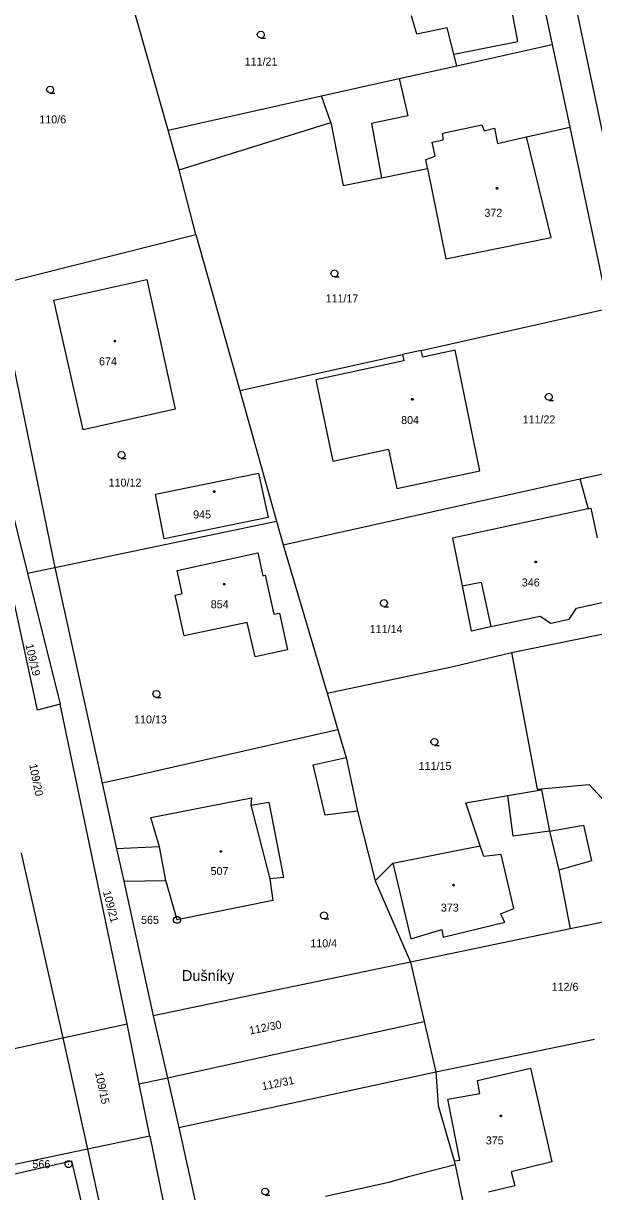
# Model space of a CAD drawing. Extents: x -757994 to -755874, y -1047691 to -1046119.
# Drawn here: x -756517.2 to -756456.6, y -1047042.4 to -1046918.4 of the extents above; entities that cross this region are included whole.
import ezdxf

# ---------------------------------------------------------------- set-up
doc = ezdxf.new("R2010")
doc.units = 0
doc.layers.add('katastrální mapa', color=7, linetype='Continuous')

msp = doc.modelspace()

# ---------------------------------------------------------------- linework, layer by layer
at = {"layer": 'katastrální mapa'}
for p, q in [((-756461.51, -1046902.26), (-756438.89, -1047010.3)), ((-756464.35, -1046905.03), (-756461.04, -1046920.61)), ((-756464.69, -1046920.28), (-756466.31, -1046911.44)), ((-756501.78, -1046929.71), (-756506.1, -1046914.56)), ((-756475.39, -1046919.53), (-756475.95, -1046917.57)), ((-756472.18, -1046918.85), (-756475.39, -1046919.53)), ((-756471.47, -1046921.65), (-756472.18, -1046918.85)), ((-756471.47, -1046921.65), (-756464.69, -1046920.28)), ((-756471.16, -1046922.87), (-756461.04, -1046920.61)), ((-756461.04, -1046920.61), (-756459.17, -1046929.4)), ((-756471.16, -1046922.87), (-756471.47, -1046921.65)), ((-756477.28, -1046924.23), (-756471.16, -1046922.87)), ((-756485.53, -1046926.07), (-756477.28, -1046924.23)), ((-756477.28, -1046924.23), (-756476.36, -1046928.17)), ((-756501.78, -1046929.71), (-756485.53, -1046926.07)), ((-756484.54, -1046928.89), (-756485.53, -1046926.07)), ((-756476.36, -1046928.17), (-756480.22, -1046929)), ((-756500.61, -1046933.92), (-756501.78, -1046929.71)), ((-756500.61, -1046933.92), (-756484.54, -1046928.89)), ((-756484.54, -1046928.89), (-756483.23, -1046935.59)), ((-756480.22, -1046929), (-756479.13, -1046934.76)), ((-756472.63, -1046930.04), (-756468.48, -1046929.14)), ((-756468.48, -1046929.14), (-756468.25, -1046929.79)), ((-756468.25, -1046929.79), (-756467.15, -1046929.5)), ((-756467.15, -1046929.5), (-756466.85, -1046931.12)), ((-756463.76, -1046930.43), (-756459.17, -1046929.4)), ((-756459.17, -1046929.4), (-756455.08, -1046948.65)), ((-756473.77, -1046930.97), (-756472.6, -1046930.72)), ((-756473.46, -1046932.47), (-756473.77, -1046930.97)), ((-756472.6, -1046930.72), (-756472.63, -1046930.04)), ((-756466.85, -1046931.12), (-756463.76, -1046930.43)), ((-756461.13, -1046941.09), (-756463.76, -1046930.43)), ((-756474.44, -1046932.81), (-756473.46, -1046932.47)), ((-756474.25, -1046933.77), (-756474.44, -1046932.81)), ((-756498.86, -1046940.78), (-756500.61, -1046933.92)), ((-756483.23, -1046935.59), (-756479.13, -1046934.76)), ((-756479.13, -1046934.76), (-756474.25, -1046933.77)), ((-756474.25, -1046933.77), (-756472.3, -1046943.36)), ((-756519.99, -1046946.13), (-756498.86, -1046940.78)), ((-756498.86, -1046940.78), (-756494.2, -1046957.36)), ((-756472.3, -1046943.36), (-756461.13, -1046941.09)), ((-756519.99, -1046946.13), (-756513.83, -1046976.15)), ((-756513.92, -1046947.75), (-756504.07, -1046945.55)), ((-756504.07, -1046945.55), (-756501.04, -1046959.33)), ((-756510.83, -1046961.52), (-756513.92, -1046947.75)), ((-756515.68, -1046991.31), (-756524.83, -1046948.9)), ((-756523.74, -1046948.63), (-756516.72, -1046976.75)), ((-756474.92, -1046953.09), (-756455.08, -1046948.65)), ((-756494.2, -1046957.36), (-756476.92, -1046953.52)), ((-756474.92, -1046953.09), (-756476.92, -1046953.52)), ((-756476.92, -1046953.52), (-756476.78, -1046954.22)), ((-756474.77, -1046953.8), (-756474.92, -1046953.09)), ((-756471.32, -1046953.06), (-756474.77, -1046953.8)), ((-756468.71, -1046965.9), (-756471.32, -1046953.06)), ((-756476.78, -1046954.22), (-756486.11, -1046956.22)), ((-756486.11, -1046956.22), (-756484.3, -1046964.84)), ((-756494.2, -1046957.36), (-756490.29, -1046971.24)), ((-756501.04, -1046959.33), (-756510.83, -1046961.52)), ((-756484.3, -1046964.84), (-756478.39, -1046963.6)), ((-756478.39, -1046963.6), (-756477.51, -1046967.75)), ((-756477.51, -1046967.75), (-756468.71, -1046965.9)), ((-756458.1, -1046966.74), (-756451.54, -1046965.28)), ((-756503.13, -1046968.35), (-756492.19, -1046966.13)), ((-756492.19, -1046966.13), (-756491.17, -1046970.85)), ((-756489.6, -1046973.73), (-756458.1, -1046966.74)), ((-756458.1, -1046966.74), (-756457.22, -1046969.92)), ((-756502.2, -1046973.09), (-756503.13, -1046968.35)), ((-756491.17, -1046970.85), (-756502.2, -1046973.09)), ((-756457.22, -1046969.92), (-756471.62, -1046973.03)), ((-756457.22, -1046969.92), (-756456.93, -1046969.86)), ((-756456.93, -1046969.86), (-756456.24, -1046973)), ((-756513.83, -1046976.15), (-756490.29, -1046971.24)), ((-756490.29, -1046971.24), (-756489.6, -1046973.73)), ((-756471.62, -1046973.03), (-756470.58, -1046978.09)), ((-756500.85, -1046976.48), (-756492.29, -1046974.58)), ((-756492.29, -1046974.58), (-756491.75, -1046977.02)), ((-756489.6, -1046973.73), (-756484.92, -1046989.5)), ((-756516.72, -1046976.75), (-756513.83, -1046976.15)), ((-756516.72, -1046976.75), (-756513.25, -1046990.66)), ((-756513.83, -1046976.15), (-756508.8, -1046999.06)), ((-756500.31, -1046978.92), (-756500.85, -1046976.48)), ((-756491.75, -1046977.02), (-756491.51, -1046976.96)), ((-756491.51, -1046976.96), (-756490.59, -1046981.12)), ((-756470.58, -1046978.09), (-756468.55, -1046977.7)), ((-756470.58, -1046978.09), (-756469.63, -1046982.86)), ((-756468.55, -1046977.7), (-756467.53, -1046982.41)), ((-756501.04, -1046979.07), (-756500.31, -1046978.92)), ((-756500.11, -1046983.42), (-756501.04, -1046979.07)), ((-756459.21, -1046981.65), (-756458.44, -1046980.45)), ((-756458.44, -1046980.45), (-756454.79, -1046979.65)), ((-756493.39, -1046981.98), (-756500.11, -1046983.42)), ((-756492.56, -1046985.64), (-756493.39, -1046981.98)), ((-756490.59, -1046981.12), (-756489.96, -1046980.98)), ((-756489.96, -1046980.98), (-756489.14, -1046984.89)), ((-756467.53, -1046982.41), (-756462.32, -1046981.32)), ((-756465.35, -1046985.18), (-756448.11, -1046981.68)), ((-756462.32, -1046981.32), (-756461.17, -1046982.05)), ((-756461.17, -1046982.05), (-756459.21, -1046981.65)), ((-756469.63, -1046982.86), (-756467.53, -1046982.41)), ((-756489.14, -1046984.89), (-756492.56, -1046985.64)), ((-756471.54, -1046986.67), (-756465.35, -1046985.18)), ((-756465.35, -1046985.18), (-756462.61, -1046999.68)), ((-756484.92, -1046989.5), (-756471.54, -1046986.67)), ((-756484.92, -1046989.5), (-756483.78, -1046993.39)), ((-756513.25, -1046990.66), (-756515.68, -1046991.31)), ((-756506.13, -1047024.62), (-756513.25, -1046990.66)), ((-756483.78, -1046993.39), (-756494.54, -1046995.83)), ((-756483.78, -1046993.39), (-756482.91, -1046996.34)), ((-756494.54, -1046995.83), (-756505.57, -1046998.33)), ((-756486.41, -1046997.12), (-756482.91, -1046996.34)), ((-756482.91, -1046996.34), (-756481.71, -1047002.02)), ((-756485.14, -1047002.45), (-756486.41, -1046997.12)), ((-756505.57, -1046998.33), (-756508.8, -1046999.06)), ((-756508.8, -1046999.06), (-756507.27, -1047006.02)), ((-756462.61, -1046999.68), (-756457.09, -1046999.18)), ((-756457.09, -1046999.18), (-756455.32, -1047001.1)), ((-756503.63, -1047002.71), (-756492.95, -1047000.61)), ((-756492.95, -1047000.61), (-756493, -1047001.4)), ((-756470.21, -1047001.15), (-756465.74, -1047000.37)), ((-756465.74, -1047000.37), (-756462.17, -1046999.75)), ((-756465.16, -1047004.69), (-756465.74, -1047000.37)), ((-756462.61, -1046999.68), (-756462.17, -1046999.75)), ((-756462.17, -1046999.75), (-756461.32, -1047004.13)), ((-756493, -1047001.4), (-756491.11, -1047001.07)), ((-756493, -1047001.4), (-756491.01, -1047009.22)), ((-756491.11, -1047001.07), (-756489.55, -1047009.07)), ((-756468.67, -1047005.72), (-756470.21, -1047001.15)), ((-756502.73, -1047005.8), (-756503.63, -1047002.71)), ((-756481.71, -1047002.02), (-756485.14, -1047002.45)), ((-756481.71, -1047002.02), (-756479.83, -1047009.43)), ((-756461.32, -1047004.13), (-756465.16, -1047004.69)), ((-756461.32, -1047004.13), (-756457.72, -1047003.51)), ((-756461.32, -1047004.13), (-756460.33, -1047008.28)), ((-756457.72, -1047003.51), (-756456.87, -1047007.29)), ((-756517.4, -1047006.5), (-756512.97, -1047026.11)), ((-756502.73, -1047005.8), (-756507.27, -1047006.02)), ((-756507.27, -1047006.02), (-756506.51, -1047009.44)), ((-756502.03, -1047009.37), (-756502.73, -1047005.8)), ((-756477.96, -1047007.55), (-756468.67, -1047005.72)), ((-756468.3, -1047006.82), (-756468.67, -1047005.72)), ((-756466.44, -1047006.62), (-756468.3, -1047006.82)), ((-756465.11, -1047012.35), (-756466.44, -1047006.62)), ((-756479.83, -1047009.43), (-756477.96, -1047007.55)), ((-756477.96, -1047007.55), (-756476.02, -1047015.59)), ((-756456.87, -1047007.29), (-756460.33, -1047008.28)), ((-756506.51, -1047009.44), (-756502.03, -1047009.37)), ((-756500.84, -1047013.57), (-756502.03, -1047009.37)), ((-756489.55, -1047009.07), (-756491.01, -1047009.22)), ((-756491.01, -1047009.22), (-756490.67, -1047011.52)), ((-756460.33, -1047008.28), (-756459.12, -1047014.53)), ((-756506.51, -1047009.44), (-756503.37, -1047023.75)), ((-756479.83, -1047009.43), (-756476.06, -1047018.06)), ((-756490.67, -1047011.52), (-756500.84, -1047013.57)), ((-756441.38, -1047010.94), (-756459.12, -1047014.53)), ((-756466.52, -1047012.94), (-756465.11, -1047012.35)), ((-756466.05, -1047013.8), (-756466.52, -1047012.94)), ((-756500.86, -1047013.57), (-756500.82, -1047013.57)), ((-756472.6, -1047015.4), (-756466.05, -1047013.8)), ((-756459.12, -1047014.53), (-756476.06, -1047018.06)), ((-756476.02, -1047015.59), (-756472.75, -1047014.6)), ((-756472.75, -1047014.6), (-756472.6, -1047015.4)), ((-756476.06, -1047018.06), (-756503.37, -1047023.75)), ((-756476.06, -1047018.06), (-756474.61, -1047024.35)), ((-756503.37, -1047023.75), (-756501.87, -1047030.33)), ((-756512.97, -1047026.11), (-756506.13, -1047024.62)), ((-756504.86, -1047030.99), (-756506.13, -1047024.62)), ((-756501.87, -1047030.33), (-756474.61, -1047024.35)), ((-756474.61, -1047024.35), (-756473.37, -1047029.71)), ((-756535.77, -1047031.09), (-756512.97, -1047026.11)), ((-756512.97, -1047026.11), (-756510.36, -1047037.92)), ((-756470.62, -1047029.12), (-756456.53, -1047026.22)), ((-756473.37, -1047029.71), (-756470.62, -1047029.12)), ((-756504.86, -1047030.99), (-756501.87, -1047030.33)), ((-756501.87, -1047030.33), (-756500.66, -1047035.61)), ((-756500.66, -1047035.61), (-756473.37, -1047029.71)), ((-756473.37, -1047029.71), (-756473.14, -1047033.29)), ((-756468.94, -1047030.64), (-756463.34, -1047029.32)), ((-756463.34, -1047029.32), (-756461.05, -1047039.27)), ((-756503.75, -1047036.53), (-756504.86, -1047030.99)), ((-756468.7, -1047032.01), (-756468.94, -1047030.64)), ((-756472.12, -1047032.6), (-756468.7, -1047032.01)), ((-756470.82, -1047039.08), (-756472.12, -1047032.6)), ((-756473.14, -1047033.29), (-756471.42, -1047039.14)), ((-756503.75, -1047036.53), (-756510.36, -1047037.92)), ((-756503.75, -1047036.53), (-756499.58, -1047056.9)), ((-756500.66, -1047035.61), (-756494.1, -1047065.01)), ((-756510.36, -1047037.92), (-756533.15, -1047042.7)), ((-756510.36, -1047037.92), (-756506.93, -1047053.67)), ((-756521.43, -1047041.32), (-756512.05, -1047039.14)), ((-756512.05, -1047039.14), (-756508.93, -1047052.56)), ((-756471.42, -1047039.14), (-756470.82, -1047039.08)), ((-756471.42, -1047039.14), (-756471.33, -1047039.57)), ((-756512.4, -1047039.5), (-756512.35, -1047039.5)), ((-756471.33, -1047039.57), (-756476.43, -1047040.88)), ((-756471.33, -1047039.57), (-756469.37, -1047049.05)), ((-756461.05, -1047039.27), (-756465.37, -1047040.31)), ((-756465.37, -1047040.31), (-756465.01, -1047041.8)), ((-756478.36, -1047041.47), (-756485.1, -1047042.95)), ((-756476.43, -1047040.88), (-756478.36, -1047041.47)), ((-756465.01, -1047041.8), (-756467.79, -1047042.48))]:
    msp.add_line(p, q, dxfattribs=at)
for points in [[(-756491.96, -1046919.93), (-756492.15, -1046919.88), (-756492.28, -1046919.75), (-756492.34, -1046919.56), (-756492.28, -1046919.38), (-756492.15, -1046919.24), (-756491.97, -1046919.19), (-756491.78, -1046919.24), (-756491.65, -1046919.38), (-756491.6, -1046919.57), (-756491.65, -1046919.76), (-756491.78, -1046919.89), (-756491.97, -1046919.94), (-756491.47, -1046919.94)], [(-756514.32, -1046925.77), (-756514.51, -1046925.72), (-756514.65, -1046925.59), (-756514.7, -1046925.4), (-756514.65, -1046925.22), (-756514.51, -1046925.08), (-756514.33, -1046925.03), (-756514.14, -1046925.08), (-756514, -1046925.22), (-756513.96, -1046925.41), (-756514, -1046925.6), (-756514.14, -1046925.73), (-756514.33, -1046925.78), (-756513.83, -1046925.78)], [(-756484.13, -1046945.29), (-756484.32, -1046945.24), (-756484.46, -1046945.11), (-756484.51, -1046944.92), (-756484.46, -1046944.74), (-756484.32, -1046944.6), (-756484.14, -1046944.55), (-756483.95, -1046944.6), (-756483.82, -1046944.74), (-756483.77, -1046944.93), (-756483.82, -1046945.12), (-756483.95, -1046945.25), (-756484.14, -1046945.3), (-756483.64, -1046945.3)], [(-756461.38, -1046958.39), (-756461.57, -1046958.34), (-756461.71, -1046958.21), (-756461.76, -1046958.02), (-756461.71, -1046957.84), (-756461.57, -1046957.7), (-756461.39, -1046957.65), (-756461.2, -1046957.7), (-756461.07, -1046957.84), (-756461.02, -1046958.03), (-756461.07, -1046958.22), (-756461.2, -1046958.35), (-756461.39, -1046958.4), (-756460.89, -1046958.4)], [(-756506.74, -1046964.56), (-756506.93, -1046964.51), (-756507.07, -1046964.38), (-756507.11, -1046964.19), (-756507.07, -1046964.01), (-756506.93, -1046963.87), (-756506.74, -1046963.82), (-756506.56, -1046963.87), (-756506.43, -1046964.01), (-756506.38, -1046964.2), (-756506.43, -1046964.39), (-756506.56, -1046964.52), (-756506.75, -1046964.57), (-756506.25, -1046964.57)], [(-756478.88, -1046980.3), (-756479.07, -1046980.25), (-756479.21, -1046980.12), (-756479.26, -1046979.93), (-756479.21, -1046979.75), (-756479.07, -1046979.61), (-756478.89, -1046979.56), (-756478.7, -1046979.61), (-756478.57, -1046979.75), (-756478.52, -1046979.94), (-756478.57, -1046980.12), (-756478.7, -1046980.26), (-756478.89, -1046980.31), (-756478.39, -1046980.31)], [(-756503.04, -1046989.94), (-756503.23, -1046989.89), (-756503.36, -1046989.75), (-756503.42, -1046989.57), (-756503.36, -1046989.39), (-756503.23, -1046989.25), (-756503.05, -1046989.2), (-756502.86, -1046989.25), (-756502.73, -1046989.39), (-756502.68, -1046989.58), (-756502.73, -1046989.76), (-756502.86, -1046989.9), (-756503.05, -1046989.95), (-756502.55, -1046989.95)], [(-756473.52, -1046995.03), (-756473.71, -1046994.98), (-756473.85, -1046994.85), (-756473.9, -1046994.66), (-756473.85, -1046994.48), (-756473.71, -1046994.34), (-756473.53, -1046994.29), (-756473.34, -1046994.34), (-756473.21, -1046994.48), (-756473.16, -1046994.67), (-756473.21, -1046994.86), (-756473.34, -1046994.99), (-756473.53, -1046995.04), (-756473.03, -1046995.04)], [(-756485.24, -1047013.46), (-756485.43, -1047013.41), (-756485.57, -1047013.27), (-756485.61, -1047013.09), (-756485.57, -1047012.91), (-756485.43, -1047012.77), (-756485.24, -1047012.72), (-756485.06, -1047012.77), (-756484.93, -1047012.91), (-756484.88, -1047013.1), (-756484.93, -1047013.28), (-756485.06, -1047013.42), (-756485.25, -1047013.47), (-756484.75, -1047013.47)], [(-756491.49, -1047042.78), (-756491.68, -1047042.73), (-756491.82, -1047042.6), (-756491.86, -1047042.41), (-756491.82, -1047042.23), (-756491.68, -1047042.09), (-756491.49, -1047042.04), (-756491.31, -1047042.09), (-756491.18, -1047042.23), (-756491.12, -1047042.42), (-756491.18, -1047042.61), (-756491.31, -1047042.74), (-756491.5, -1047042.79), (-756491, -1047042.79)]]:
    msp.add_lwpolyline(points, dxfattribs=at)
for points in [[(-756466.89, -1046935.79), (-756466.84, -1046935.8), (-756466.82, -1046935.85), (-756466.8, -1046935.88), (-756466.82, -1046935.93), (-756466.85, -1046935.96), (-756466.89, -1046935.97), (-756466.94, -1046935.95), (-756466.97, -1046935.92), (-756466.98, -1046935.88), (-756466.97, -1046935.84), (-756466.93, -1046935.8)], [(-756507.46, -1046952.02), (-756507.41, -1046952.03), (-756507.39, -1046952.08), (-756507.38, -1046952.11), (-756507.39, -1046952.16), (-756507.43, -1046952.19), (-756507.46, -1046952.2), (-756507.5, -1046952.18), (-756507.53, -1046952.15), (-756507.54, -1046952.11), (-756507.53, -1046952.07), (-756507.49, -1046952.03)], [(-756475.88, -1046958.21), (-756475.83, -1046958.22), (-756475.8, -1046958.26), (-756475.79, -1046958.29), (-756475.8, -1046958.34), (-756475.85, -1046958.37), (-756475.88, -1046958.38), (-756475.93, -1046958.36), (-756475.96, -1046958.33), (-756475.97, -1046958.29), (-756475.96, -1046958.25), (-756475.92, -1046958.21)], [(-756496.9, -1046968), (-756496.85, -1046968.01), (-756496.83, -1046968.06), (-756496.82, -1046968.09), (-756496.83, -1046968.14), (-756496.86, -1046968.17), (-756496.9, -1046968.18), (-756496.95, -1046968.16), (-756496.98, -1046968.13), (-756496.99, -1046968.09), (-756496.98, -1046968.04), (-756496.94, -1046968.01)], [(-756462.77, -1046975.47), (-756462.72, -1046975.48), (-756462.7, -1046975.52), (-756462.69, -1046975.55), (-756462.7, -1046975.6), (-756462.74, -1046975.63), (-756462.77, -1046975.64), (-756462.82, -1046975.62), (-756462.85, -1046975.59), (-756462.85, -1046975.55), (-756462.85, -1046975.51), (-756462.8, -1046975.47)], [(-756495.85, -1046977.83), (-756495.8, -1046977.84), (-756495.77, -1046977.88), (-756495.76, -1046977.91), (-756495.77, -1046977.96), (-756495.82, -1046977.99), (-756495.85, -1046978), (-756495.9, -1046977.98), (-756495.93, -1046977.95), (-756495.94, -1046977.91), (-756495.93, -1046977.87), (-756495.89, -1046977.83)], [(-756496.2, -1047006.22), (-756496.15, -1047006.23), (-756496.12, -1047006.27), (-756496.11, -1047006.3), (-756496.12, -1047006.35), (-756496.17, -1047006.38), (-756496.2, -1047006.39), (-756496.24, -1047006.37), (-756496.27, -1047006.34), (-756496.28, -1047006.3), (-756496.27, -1047006.26), (-756496.23, -1047006.22)], [(-756471.51, -1047009.79), (-756471.46, -1047009.8), (-756471.44, -1047009.85), (-756471.43, -1047009.88), (-756471.44, -1047009.93), (-756471.48, -1047009.96), (-756471.51, -1047009.97), (-756471.55, -1047009.95), (-756471.59, -1047009.92), (-756471.6, -1047009.88), (-756471.59, -1047009.84), (-756471.54, -1047009.8)], [(-756500.74, -1047013.21), (-756500.58, -1047013.3), (-756500.48, -1047013.48), (-756500.48, -1047013.67), (-756500.58, -1047013.84), (-756500.74, -1047013.93), (-756500.94, -1047013.93), (-756501.11, -1047013.84), (-756501.21, -1047013.67), (-756501.21, -1047013.48), (-756501.11, -1047013.3), (-756500.94, -1047013.21)], [(-756466.48, -1047034.29), (-756466.43, -1047034.3), (-756466.41, -1047034.35), (-756466.4, -1047034.38), (-756466.41, -1047034.43), (-756466.45, -1047034.46), (-756466.48, -1047034.47), (-756466.52, -1047034.45), (-756466.55, -1047034.42), (-756466.57, -1047034.38), (-756466.55, -1047034.34), (-756466.51, -1047034.3)], [(-756512.28, -1047039.14), (-756512.1, -1047039.24), (-756512.01, -1047039.41), (-756512.01, -1047039.6), (-756512.1, -1047039.77), (-756512.28, -1047039.87), (-756512.47, -1047039.87), (-756512.64, -1047039.77), (-756512.73, -1047039.6), (-756512.73, -1047039.41), (-756512.64, -1047039.24), (-756512.47, -1047039.14)]]:
    msp.add_lwpolyline(points, close=True, dxfattribs=at)

# ---------------------------------------------------------------- texts
for s, height, p in [('111/21', 0.85, (-756493.67, -1046922.85)), ('110/6', 0.85, (-756515.47, -1046928.99)), ('372', 0.85, (-756468.22, -1046938.91)), ('111/17', 0.85, (-756485.08, -1046948)), ('674', 0.85, (-756509.13, -1046954.68)), ('804', 0.85, (-756477.06, -1046960.92)), ('111/22', 0.85, (-756464.17, -1046960.85)), ('110/12', 0.85, (-756508.11, -1046967.56)), ('945', 0.85, (-756499.14, -1046970.94)), ('346', 0.85, (-756464.25, -1046978.16)), ('854', 0.85, (-756497.27, -1046980.48)), ('111/14', 0.85, (-756480.4, -1046983.11)), ('110/13', 0.85, (-756505.41, -1046992.71)), ('111/15', 0.85, (-756475.2, -1046997.65)), ('507', 0.85, (-756497.29, -1047008.81)), ('373', 0.85, (-756472.85, -1047012.69)), ('565', 0.85, (-756504.67, -1047013.99)), ('110/4', 0.85, (-756486.7, -1047016.48)), ('Dušníky', 1.15, (-756500.33, -1047020.05)), ('112/6', 0.85, (-756461.09, -1047021.1)), ('375', 0.85, (-756468.07, -1047037.41)), ('566', 0.85, (-756516.2, -1047039.93))]:
    msp.add_text(s, height=height, dxfattribs=at).set_placement(p)
for s, rotation, p in [('109/19', 283.1557, (-756516.95, -1046984.36)), ('109/20', 281.0358, (-756516.55, -1046997.08)), ('109/21', 284.6454, (-756508.73, -1047010.58)), ('112/30', 11.3446, (-756493.1, -1047025.75)), ('109/15', 282.1244, (-756509.56, -1047029.8)), ('112/31', 11.3446, (-756491.76, -1047031.66))]:
    msp.add_text(s, height=0.85, rotation=rotation, dxfattribs=at).set_placement(p)

doc.saveas('drawing.dxf')
